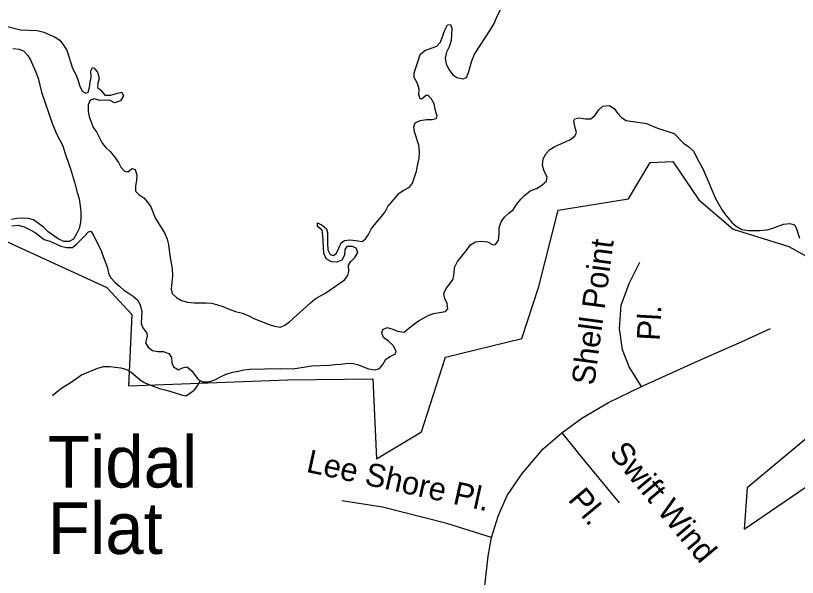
# Model space of a CAD drawing. Extents: x 1945482 to 2853149, y 66427 to 1015778.
# Drawn here: x 2360553 to 2362789, y 185015 to 186623 of the extents above; entities that cross this region are included whole.
import ezdxf

# ---------------------------------------------------------------- set-up
doc = ezdxf.new("R2010")
doc.units = 0
for name, color, linetype in [('Old_Level_10', 7, 'Continuous'), ('Old_Level_21', 7, 'Continuous'), ('Old_Level_35', 7, 'Continuous'), ('Old_Level_48', 7, 'Continuous'), ('Old_Level_49', 7, 'Continuous'), ('Old_Level_59', 7, 'Continuous'), ('Old_Level_60', 7, 'Continuous')]:
    doc.layers.add(name, color=color, linetype=linetype)

msp = doc.modelspace()

# ---------------------------------------------------------------- linework, layer by layer
at = {"layer": 'Old_Level_35'}
for points in [[(2362343.1, 185561.6), (2362308, 185617.4), (2362288.9, 185666.8), (2362280.9, 185727.4), (2362285.7, 185794.3), (2362308, 185856.5), (2362338.3, 185917)], [(2362343.1, 185561.6), (2362505.6, 185634.9), (2362631.4, 185690.7), (2362712.7, 185727.4)], [(2362115.2, 185429.3), (2362172.6, 185470.7), (2362249.1, 185515.4), (2362343.1, 185561.6)], [(2361914.5, 185129.6), (2361933.6, 185190.2), (2361959.1, 185249.2), (2362002.1, 185312.9), (2362062.6, 185383.1), (2362115.2, 185429.3)], [(2362115.2, 185429.3), (2362179, 185349.6), (2362279.3, 185228.4)], [(2361914.5, 185129.6), (2361787, 185169.5), (2361602.2, 185215.7), (2361486.1, 185234.3)], [(2361930.4, 184756.6), (2361911.3, 184818.8), (2361898.5, 184896.9), (2361895.4, 184990.9), (2361904.9, 185075.4), (2361914.5, 185129.6)]]:
    msp.add_lwpolyline(points, dxfattribs=at)
at = {"layer": 'Old_Level_48'}
for points in [[(2361585.6, 185354.7), (2361714.3, 185431.8), (2361782.8, 185645.3), (2362000.9, 185699.3), (2362049.3, 185847.7), (2362105.4, 186066.5), (2362306.4, 186099), (2362368.4, 186202.5), (2362433.4, 186205.5), (2362507.3, 186096.1), (2362605.8, 186011.5), (2362764.6, 185962.6), (2362838.3, 185921.7)], [(2360512.7, 185983.7), (2360814.1, 185844.8), (2360885, 185767.9), (2360876.1, 185563.9), (2361330.9, 185580.3), (2361574.8, 185583.7), (2361585.6, 185354.7)], [(2362811.7, 185410.2), (2362646.2, 185271.2), (2362637.3, 185153), (2362814.6, 185274.2)]]:
    msp.add_lwpolyline(points, dxfattribs=at)
at = {"layer": 'Old_Level_49'}
for points in [[(2361585.6, 185354.7), (2361714.3, 185431.8), (2361782.8, 185645.3), (2362000.9, 185699.3), (2362049.3, 185847.7), (2362105.4, 186066.5), (2362306.4, 186099), (2362368.4, 186202.5), (2362433.4, 186205.5), (2362507.3, 186096.1), (2362605.8, 186011.5), (2362764.6, 185962.6), (2362838.3, 185921.7)], [(2360512.7, 185983.7), (2360814.1, 185844.8), (2360885, 185767.9), (2360876.1, 185563.9), (2361330.9, 185580.3), (2361574.8, 185583.7), (2361585.6, 185354.7)], [(2362811.7, 185410.2), (2362646.2, 185271.2), (2362637.3, 185153), (2362814.6, 185274.2)]]:
    msp.add_lwpolyline(points, dxfattribs=at)
at = {"layer": 'Old_Level_59'}
msp.add_lwpolyline([(2360658.7, 185535.5), (2360670.5, 185546.1), (2360684.5, 185557.2), (2360715, 185576), (2360741.7, 185594.5), (2360788.5, 185614.1), (2360805.5, 185618.6), (2360823, 185618.8), (2360838, 185616.9), (2360854.2, 185614.5), (2360869.7, 185609.9), (2360883.5, 185602.4), (2360908.2, 185581.6), (2360921, 185572.7), (2360936.5, 185565.9), (2360964.7, 185555.9), (2360979.5, 185551.6), (2360994.5, 185548.3), (2361027.5, 185538), (2361040, 185534.9), (2361053, 185543), (2361065.5, 185552.9), (2361074.7, 185565.9), (2361081, 185578.3)], dxfattribs=at)
at = {"layer": 'Old_Level_60'}
for points in [[(2361618, 186076.4), (2361630, 186091.1), (2361650.5, 186114.7), (2361663.7, 186124), (2361680.2, 186131.7), (2361688.5, 186143.9), (2361699.7, 186177.8), (2361703.2, 186198.1), (2361707.2, 186215.4), (2361708.5, 186234.6), (2361706, 186252.6), (2361694, 186290.1), (2361692, 186305.1), (2361696, 186316.2), (2361710.2, 186322.5), (2361728.5, 186326), (2361745, 186326.2), (2361756.5, 186329), (2361759, 186335.4), (2361754.5, 186351.5), (2361750.5, 186371), (2361742.2, 186385.9), (2361732.7, 186395), (2361727, 186394.4), (2361714.2, 186384.1), (2361710.2, 186385.1), (2361706.7, 186397.6), (2361707, 186412.6), (2361702.5, 186429.1), (2361693.5, 186446.2), (2361692.7, 186459.6), (2361705, 186493.6), (2361710.2, 186511.5), (2361723.5, 186522.9), (2361758, 186535.6), (2361768.5, 186547.3), (2361780.5, 186581.1), (2361788, 186596.8), (2361797.2, 186597.3), (2361800.5, 186587.2), (2361800, 186568.3), (2361798.5, 186552.1), (2361793.5, 186533.9), (2361786, 186518.2), (2361781.5, 186501.3), (2361784.2, 186484), (2361793.2, 186467.6), (2361803.5, 186453.8), (2361815.5, 186445.7), (2361832.2, 186442.4), (2361843.2, 186446.3), (2361848.2, 186460.7), (2361857.7, 186494.2), (2361865.5, 186513.2), (2361911, 186581.8), (2361922, 186600.6), (2361931, 186621.2), (2361940.5, 186639.4)], [(2360518.5, 186594.9), (2360566.7, 186582.3), (2360614.5, 186580.3), (2360633.2, 186576.1), (2360666, 186561.7), (2360679, 186552.8), (2360690.2, 186538.2), (2360699, 186523.9), (2360716, 186472.8), (2360725, 186455), (2360730.5, 186440.4), (2360736.2, 186421.7), (2360743.2, 186407.3), (2360753.5, 186401.4), (2360760.5, 186404.1), (2360764.5, 186417.3), (2360766, 186432.4), (2360768.5, 186447.4), (2360767.7, 186464.9), (2360773.2, 186474.6), (2360777.5, 186472.8), (2360787.5, 186461), (2360792.2, 186443.6), (2360787.7, 186429), (2360787.5, 186417), (2360796.2, 186409.6), (2360807.7, 186395.4), (2360825.5, 186395.4), (2360844, 186400.9), (2360857, 186403.6), (2360861, 186393.3), (2360853, 186379.3), (2360835.7, 186373.1), (2360823, 186380.6), (2360809.5, 186381), (2360794.5, 186379.8), (2360778, 186384.6), (2360766.5, 186381.2), (2360760.2, 186367.5), (2360760, 186348.8), (2360763.7, 186334), (2360774.7, 186303.4), (2360784, 186290.5), (2360800.2, 186258.4), (2360811, 186245.8), (2360823, 186234.3), (2360836, 186219.4), (2360847, 186203), (2360854, 186189), (2360864, 186177.8), (2360873.5, 186176.4), (2360886, 186185.7), (2360894.7, 186182.8), (2360899.5, 186166.5), (2360898.5, 186151.1), (2360895.5, 186136), (2360895.5, 186120.6), (2360905.5, 186111.1), (2360919.7, 186101.2), (2360930, 186089.3), (2360939.2, 186076.1), (2360952.2, 186044.2), (2360979.5, 185999.6), (2360986.5, 185983.4), (2360990, 185968.4), (2360993.7, 185936.5), (2361001, 185898.5), (2361001.7, 185878.2), (2360997.5, 185840.5), (2361001, 185828.2), (2361013.5, 185816), (2361027, 185807.6), (2361044.2, 185802.7), (2361063.7, 185801.3), (2361097.2, 185801.3), (2361113, 185799.8), (2361127.7, 185796.3), (2361146, 185790.7), (2361163.5, 185783), (2361182.2, 185776.4)], [(2360545, 186529.3), (2360562.5, 186527.6), (2360576.2, 186521.5), (2360587.2, 186509.7), (2360595.7, 186496.8), (2360610.5, 186461.8), (2360617, 186443.8), (2360626.7, 186403.8), (2360658, 186312.8), (2360671, 186282.9), (2360686.5, 186252.6), (2360697, 186220.3), (2360709.7, 186184.8), (2360721.7, 186146.1)], [(2361081, 185578.3), (2361087.5, 185575.1), (2361105.5, 185574.9), (2361122.7, 185580.7), (2361139, 185589.3), (2361155, 185596.4), (2361173, 185602.6), (2361190.7, 185605.4), (2361205.5, 185609), (2361221.7, 185611.2), (2361309.5, 185613.3), (2361345.5, 185612.2), (2361400, 185620.8), (2361450.5, 185622.3), (2361466.2, 185624.8), (2361482, 185625.1), (2361498, 185627.4), (2361514.5, 185628.1), (2361530.5, 185624.2), (2361562.2, 185611.8), (2361581.7, 185609.3), (2361593.7, 185613), (2361603.2, 185624.9), (2361612, 185640), (2361624.2, 185647.7), (2361640, 185655.3), (2361641.2, 185662.5), (2361632.7, 185678.9), (2361619.5, 185691), (2361605.5, 185701.9), (2361600.5, 185715.1), (2361603.7, 185724.4), (2361615.5, 185730.3), (2361631.7, 185725.6), (2361645.7, 185719.8), (2361664.5, 185717.2), (2361678, 185728.8), (2361705.5, 185749.1), (2361719.5, 185757.6), (2361733.2, 185764.7), (2361748.5, 185770.8), (2361782.7, 185776.5), (2361789.7, 185784.3), (2361787.7, 185799.2), (2361781, 185813.3), (2361777.7, 185827.4), (2361784.2, 185842.5), (2361795, 185855.6), (2361804.2, 185868.5), (2361807.2, 185885.5), (2361808.2, 185902.2), (2361817, 185919), (2361842.2, 185950), (2361854.7, 185966.6), (2361868.5, 185975.6), (2361884.2, 185977.6), (2361903, 185976.1), (2361918.7, 185967.1), (2361926, 185968.4), (2361934, 185980.8), (2361936.5, 185998.9), (2361936.7, 186016), (2361942, 186032.5), (2361952, 186046.3), (2361964.2, 186057.8), (2361976, 186067.5), (2361985.5, 186082.7), (2361998, 186098.1), (2362009.2, 186108.6), (2362025, 186121.6), (2362042.7, 186128.2), (2362058.7, 186137.7), (2362072, 186149.6), (2362073.5, 186162.1), (2362065, 186178.2), (2362060.2, 186195.4), (2362062.5, 186213), (2362070.5, 186228.1), (2362081.7, 186240.4), (2362095.2, 186248.6), (2362138.2, 186267.3), (2362153.2, 186277.8), (2362157.7, 186288.8), (2362153, 186305.4), (2362149.7, 186322.3), (2362153.2, 186328.2), (2362164.5, 186330.9), (2362183, 186327.5), (2362198.5, 186327.9), (2362209.7, 186337.4), (2362221, 186353.4), (2362233.2, 186364.4), (2362252, 186366), (2362265, 186357.5), (2362275, 186344.4), (2362286.5, 186331.2), (2362299.7, 186323.2), (2362319, 186319.7), (2362357.5, 186314.6)], [(2362357.5, 186314.6), (2362389.7, 186301.4), (2362405, 186296.7), (2362436.5, 186285.3), (2362463.7, 186258.3), (2362479, 186247.9), (2362492.5, 186235.2), (2362507.2, 186205.2), (2362516, 186190.7), (2362523, 186175.7), (2362556.5, 186097.6), (2362574.5, 186066.6), (2362583.5, 186053.2), (2362593, 186041.2), (2362603, 186029.9), (2362614.7, 186020.4), (2362630.5, 186011.2), (2362649.2, 186008), (2362682, 186007.8), (2362701.7, 186010.2), (2362719.7, 186015), (2362750, 186026.4), (2362768, 186028.6), (2362781.2, 186024.5), (2362786.2, 186015.5), (2362795.7, 185985.9)], [(2360721.7, 186146.1), (2360728.7, 186116.9), (2360734.5, 186098.4), (2360737.7, 186078.7), (2360739.2, 186062.9), (2360739.7, 186045.7), (2360738.5, 186030.7), (2360734.2, 186014.2), (2360727, 185998.3), (2360718.2, 185983), (2360706.2, 185976.8), (2360691.2, 185976.6), (2360675, 185984.5), (2360646, 186004.7), (2360632.5, 186017.9), (2360604.2, 186038.5), (2360589.5, 186042.5), (2360571.2, 186043.5), (2360556.2, 186042.4), (2360541, 186039.1)], [(2361182.2, 185776.4), (2361201.7, 185771.2), (2361220.5, 185764.2), (2361234, 185756.4), (2361278.5, 185738.9), (2361293.7, 185734.4), (2361310.7, 185730.9), (2361323.5, 185737.2), (2361336.2, 185746.4), (2361396.7, 185801), (2361410, 185812.5), (2361440.2, 185829.5), (2361480.5, 185857.1), (2361493.5, 185867.3), (2361503.5, 185878.8), (2361506.5, 185891.2), (2361505.5, 185909.1), (2361511.5, 185918.9), (2361523, 185931), (2361531.5, 185944.7), (2361527, 185957.6), (2361516.5, 185962), (2361500.5, 185962.2), (2361494.7, 185953.9), (2361493.5, 185937.1), (2361486, 185923.3), (2361472.2, 185917.3), (2361456.5, 185918.6), (2361441.5, 185927.4), (2361434.5, 185943.2), (2361431.5, 185993.8), (2361429.7, 186008.8), (2361416.2, 186019.1), (2361416.2, 186029.6), (2361429.7, 186023.4), (2361442.7, 186012.7), (2361445.5, 186002.8), (2361445.2, 185971.2), (2361446.5, 185952.6), (2361453, 185939.1), (2361462, 185936.7), (2361470.5, 185943.5), (2361478, 185957.1), (2361484.5, 185972.4), (2361494, 185979.6), (2361509.2, 185981.3), (2361526, 185979.6), (2361544.2, 185976.6), (2361554, 185983.8), (2361562.5, 185997.1), (2361570.2, 186011.6), (2361579.5, 186024.2), (2361601, 186049.2), (2361609.7, 186061.7), (2361618, 186076.4)], [(2360542, 186021.6), (2360560.2, 186023), (2360577.2, 186018.4), (2360592.5, 186011.4), (2360608.7, 186002.6), (2360634.2, 185982.3), (2360650.5, 185977.2), (2360682, 185963.5), (2360698, 185959.9), (2360716, 185959.3), (2360727, 185968.9), (2360750.2, 185991.7), (2360761, 186004.6), (2360767.7, 186005.8), (2360776.2, 185992.7), (2360798.2, 185948), (2360803, 185933.3), (2360815.5, 185901.3), (2360818.5, 185885.9), (2360824, 185873.4), (2360837.2, 185859.7), (2360850.5, 185849), (2360862, 185837), (2360875.2, 185829.9), (2360889.5, 185820), (2360902.5, 185808.3), (2360909.5, 185793.9), (2360913.5, 185777.3), (2360911.7, 185742), (2360916.7, 185729.5), (2360928, 185714.2), (2360929.2, 185704.8), (2360924.5, 185686.6), (2360932.5, 185674), (2360944.5, 185665), (2360959.7, 185661.8), (2360974.7, 185661.5), (2360991.5, 185655.8), (2360999.2, 185644.5), (2361000, 185629.3), (2361004.7, 185617.8), (2361019.2, 185609.1), (2361030.5, 185614.8), (2361042.5, 185617.9), (2361056.5, 185607.4), (2361075.2, 185581.2), (2361081, 185578.3)]]:
    msp.add_lwpolyline(points, dxfattribs=at)

# ---------------------------------------------------------------- texts
at = {"layer": 'Old_Level_10'}
for s, height, rotation, p in [('Shell Point', 65.617, 82.3222, (2362208.3, 185562.8)), ('Pl.', 65.62, 86.73, (2362395.2, 185691.3)), ('Swift Wind', 65.62, 309.7125, (2362248.5, 185370)), ('Lee Shore Pl.', 65.617, 347.69, (2361381.7, 185317.6)), ('Pl.', 65.62, 309.7125, (2362131, 185237.1))]:
    msp.add_text(s, height=height, rotation=rotation, dxfattribs=at).set_placement(p)
at = {"layer": 'Old_Level_21'}
for s, p in [('Tidal', (2360644.7, 185272.4)), ('Flat', (2360644.7, 185082.2))]:
    msp.add_text(s, height=147.64, dxfattribs=at).set_placement(p)

doc.saveas('drawing.dxf')
